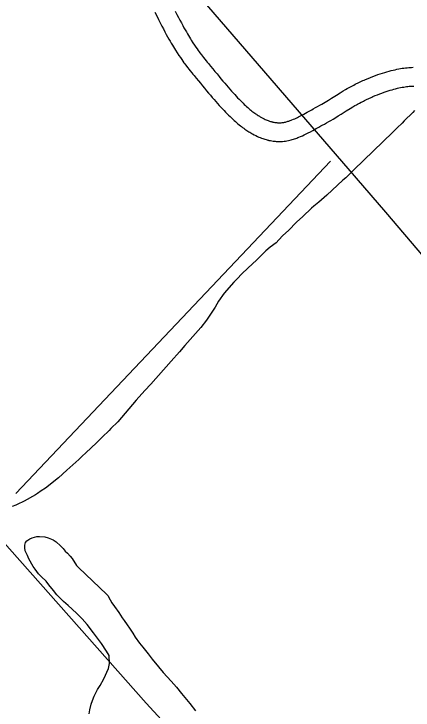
# Model space of a CAD drawing. Extents: x 3392644 to 3430565, y 576657 to 602123.
# Drawn here: x 3397866 to 3398506, y 597053 to 598169 of the extents above; entities that cross this region are included whole.
import ezdxf

# ---------------------------------------------------------------- set-up
doc = ezdxf.new("R2010")
doc.units = 0
for name, color, linetype in [('V-ROAD-CNTR', 7, 'Continuous'), ('V-SITE-VEGE', 7, 'Continuous'), ('V-TOPO-SHOR', 7, 'Continuous')]:
    doc.layers.add(name, color=color, linetype=linetype)

msp = doc.modelspace()

# ---------------------------------------------------------------- linework, layer by layer
at = {"layer": 'V-ROAD-CNTR'}
for points in [[(3398091.6, 598172.2), (3398094.6, 598166.2), (3398097.5, 598160.4), (3398100.2, 598155.1), (3398102.8, 598150), (3398105.2, 598145.3), (3398107.6, 598140.8), (3398109.8, 598136.6), (3398112, 598132.7), (3398114, 598129), (3398116, 598125.6), (3398117.9, 598122.4), (3398119.6, 598119.4), (3398121.3, 598116.5), (3398122.9, 598113.9), (3398124.5, 598111.4), (3398127.4, 598106.8), (3398130.1, 598102.8), (3398132.4, 598099.3), (3398134.6, 598096.2), (3398136.5, 598093.5), (3398138.1, 598091.2), (3398139.7, 598089.1), (3398142.3, 598085.6), (3398144.3, 598083), (3398145.9, 598081), (3398148.3, 598078), (3398150.7, 598075.1), (3398152.5, 598072.9), (3398154.3, 598070.8), (3398157.8, 598066.5), (3398161.3, 598062.3), (3398164.7, 598058.2), (3398168, 598054.1), (3398171.2, 598050.2), (3398174.4, 598046.3), (3398177.5, 598042.6), (3398180.5, 598039), (3398183.5, 598035.5), (3398186.4, 598032.1), (3398189.3, 598028.8), (3398192, 598025.7), (3398194.8, 598022.6), (3398197.4, 598019.7), (3398200, 598017), (3398202.5, 598014.3), (3398205, 598011.7), (3398207.4, 598009.3), (3398209.8, 598006.9), (3398212.1, 598004.7), (3398214.3, 598002.6), (3398216.5, 598000.5), (3398218.6, 597998.6), (3398220.7, 597996.7), (3398222.8, 597995), (3398224.8, 597993.3), (3398226.7, 597991.7), (3398228.6, 597990.2), (3398230.4, 597988.7), (3398232.2, 597987.4), (3398234, 597986.1), (3398235.7, 597984.8), (3398237.4, 597983.7), (3398239, 597982.6), (3398240.6, 597981.5), (3398242.2, 597980.5), (3398243.7, 597979.6), (3398245.2, 597978.7), (3398246.6, 597977.8), (3398248.1, 597977), (3398250.8, 597975.6), (3398253.4, 597974.2), (3398255.9, 597973.1), (3398258.2, 597972), (3398260.4, 597971.1), (3398262.5, 597970.3), (3398264.5, 597969.6), (3398266.4, 597968.9), (3398268.1, 597968.4), (3398269.8, 597967.9), (3398271.4, 597967.5), (3398272.9, 597967.1), (3398274.2, 597966.8)], [(3398124.3, 598173.9), (3398126.9, 598168.6), (3398129.4, 598163.7), (3398131.8, 598159.2), (3398134.1, 598154.9), (3398136.2, 598150.9), (3398138.2, 598147.2), (3398140.2, 598143.8), (3398142, 598140.5), (3398143.7, 598137.5), (3398145.4, 598134.7), (3398147, 598132.1), (3398148.5, 598129.6), (3398149.9, 598127.4), (3398152.6, 598123.1), (3398155, 598119.4), (3398157.2, 598116.2), (3398159.1, 598113.4), (3398160.9, 598111), (3398162.4, 598108.8), (3398163.7, 598107), (3398166.2, 598103.8), (3398168, 598101.4), (3398169.4, 598099.7), (3398171.5, 598097), (3398173.7, 598094.3), (3398175.6, 598092.1), (3398177.4, 598090), (3398181, 598085.6), (3398184.5, 598081.4), (3398187.9, 598077.2), (3398191.2, 598073.2), (3398194.4, 598069.3), (3398197.5, 598065.5), (3398200.5, 598061.8), (3398203.5, 598058.3), (3398206.3, 598054.9), (3398209.1, 598051.7), (3398211.8, 598048.6), (3398214.5, 598045.6), (3398217, 598042.8), (3398219.5, 598040.1), (3398221.9, 598037.5), (3398224.2, 598035), (3398226.5, 598032.7), (3398228.7, 598030.4), (3398230.8, 598028.3), (3398232.9, 598026.3), (3398234.9, 598024.4), (3398236.8, 598022.6), (3398238.7, 598020.9), (3398240.5, 598019.3), (3398242.2, 598017.8), (3398243.9, 598016.3), (3398245.6, 598015), (3398247.2, 598013.7), (3398248.7, 598012.5), (3398250.2, 598011.4), (3398251.6, 598010.3), (3398253, 598009.3), (3398254.4, 598008.4), (3398255.7, 598007.5), (3398257, 598006.7), (3398258.2, 598005.9), (3398259.3, 598005.2), (3398260.5, 598004.5), (3398261.6, 598003.8), (3398262.6, 598003.3), (3398264.7, 598002.1), (3398266.6, 598001.2), (3398268.4, 598000.3), (3398270, 597999.6), (3398271.6, 597998.9), (3398273, 597998.4), (3398274.4, 597997.9), (3398275.6, 597997.5), (3398276.8, 597997.1), (3398277.9, 597996.8), (3398278.9, 597996.5), (3398279.9, 597996.3), (3398280.9, 597996)], [(3398280.5, 597996.1), (3398282.5, 597995.7), (3398283.9, 597995.5), (3398285.2, 597995.3), (3398286.3, 597995.2), (3398287.3, 597995.1), (3398288, 597995), (3398289.6, 597994.9), (3398290.7, 597994.9), (3398291.5, 597994.9), (3398292.8, 597994.9), (3398294, 597995), (3398295.4, 597995.1), (3398296.8, 597995.3), (3398298.2, 597995.5), (3398299.5, 597995.8), (3398300.9, 597996.1), (3398302.3, 597996.4), (3398303.6, 597996.8), (3398304.9, 597997.2), (3398306.2, 597997.6), (3398307.5, 597998.1), (3398308.7, 597998.5), (3398310, 597999), (3398311.1, 597999.4), (3398313.6, 598000.4), (3398315.8, 598001.4), (3398318, 598002.4), (3398320, 598003.4), (3398322, 598004.4), (3398323.8, 598005.3), (3398327.3, 598007.1), (3398330.3, 598008.8), (3398335.8, 598011.8), (3398339.9, 598014.1), (3398343, 598015.8), (3398345.4, 598017.1), (3398348.9, 598019.1), (3398352.4, 598021), (3398355.8, 598022.9), (3398359, 598024.7), (3398361.9, 598026.4), (3398364.6, 598028), (3398369.9, 598031.2), (3398374.5, 598034.1), (3398382.6, 598039.2), (3398388.8, 598043.1), (3398393.5, 598046), (3398397.1, 598048.2), (3398399.9, 598049.7), (3398402, 598050.9), (3398405.1, 598052.7), (3398408.3, 598054.3), (3398410.4, 598055.4), (3398412.5, 598056.5), (3398414.6, 598057.6), (3398416.7, 598058.6), (3398418.8, 598059.6), (3398420.9, 598060.6), (3398423, 598061.6), (3398425.1, 598062.5), (3398427.1, 598063.4), (3398429.2, 598064.3), (3398433.3, 598066.1), (3398437.4, 598067.7), (3398441.3, 598069.3), (3398445.2, 598070.7), (3398449.1, 598072.1), (3398452.8, 598073.4), (3398456.5, 598074.6), (3398460.1, 598075.7), (3398463.6, 598076.7), (3398467, 598077.6), (3398470.3, 598078.5), (3398473.5, 598079.3), (3398476.6, 598080), (3398479.7, 598080.6), (3398482.7, 598081.2), (3398485.5, 598081.7), (3398488.3, 598082.2), (3398491, 598082.5), (3398493.6, 598082.9), (3398496.2, 598083.2), (3398498.6, 598083.4), (3398501, 598083.6), (3398503.3, 598083.7), (3398505.5, 598083.8)], [(3398274.5, 597966.7), (3398276.9, 597966.2), (3398279.3, 597965.8), (3398281.3, 597965.5), (3398283.1, 597965.3), (3398284.7, 597965.2), (3398286.2, 597965.1), (3398288.6, 597965), (3398290.4, 597964.9), (3398291.9, 597964.9), (3398293.9, 597965), (3398296.1, 597965.1), (3398298.6, 597965.3), (3398301, 597965.6), (3398303.4, 597966), (3398305.7, 597966.4), (3398307.8, 597966.9), (3398309.9, 597967.4), (3398311.9, 597968), (3398313.8, 597968.5), (3398315.6, 597969.1), (3398317.4, 597969.7), (3398319.1, 597970.4), (3398320.7, 597971), (3398322.4, 597971.6), (3398325.3, 597972.8), (3398328.1, 597974.1), (3398330.7, 597975.3), (3398333.2, 597976.4), (3398335.4, 597977.5), (3398337.5, 597978.6), (3398341.3, 597980.6), (3398344.7, 597982.4), (3398350.4, 597985.6), (3398354.6, 597987.9), (3398357.7, 597989.7), (3398360, 597990.9), (3398363.3, 597992.8), (3398366.7, 597994.6), (3398370.4, 597996.7), (3398373.9, 597998.7), (3398377.2, 598000.6), (3398380.2, 598002.4), (3398385.7, 598005.8), (3398390.4, 598008.7), (3398398.5, 598013.8), (3398404.5, 598017.6), (3398409, 598020.3), (3398412.3, 598022.3), (3398414.8, 598023.7), (3398416.6, 598024.7), (3398419.4, 598026.3), (3398422.2, 598027.8), (3398424.1, 598028.7), (3398426, 598029.7), (3398427.9, 598030.7), (3398429.8, 598031.6), (3398431.7, 598032.5), (3398433.6, 598033.4), (3398435.5, 598034.3), (3398437.4, 598035.1), (3398439.3, 598036), (3398441.1, 598036.8), (3398444.8, 598038.4), (3398448.5, 598039.8), (3398452.1, 598041.2), (3398455.6, 598042.6), (3398459, 598043.8), (3398462.3, 598044.9), (3398465.6, 598046), (3398468.7, 598046.9), (3398471.8, 598047.8), (3398474.7, 598048.7), (3398477.6, 598049.4), (3398480.4, 598050.1), (3398483, 598050.7), (3398485.6, 598051.2), (3398488.1, 598051.7), (3398490.5, 598052.1), (3398492.8, 598052.5), (3398495, 598052.8), (3398497.2, 598053.1), (3398499.2, 598053.3), (3398501.2, 598053.5), (3398503.1, 598053.7), (3398504.9, 598053.8), (3398506.8, 598053.8)]]:
    msp.add_lwpolyline(points, dxfattribs=at)
at = {"layer": 'V-SITE-VEGE'}
for p, q in [((3398505.1, 598011.4), (3398491.5, 597998)), ((3398507.9, 598014.6), (3398505.1, 598011.4)), ((3398491.5, 597998), (3398488.1, 597994.3)), ((3398480.1, 597986.8), (3398473.3, 597980)), ((3398488.1, 597994.3), (3398480.1, 597986.8)), ((3398473.3, 597980), (3398410.6, 597919.3)), ((3398410.6, 597919.3), (3398397.5, 597906.6)), ((3398397.5, 597906.6), (3398393.1, 597902.7)), ((3398393.1, 597902.7), (3398375.9, 597886.7)), ((3398375.9, 597886.7), (3398367.1, 597878.6)), ((3398367.1, 597878.6), (3398354.3, 597867.7)), ((3398354.3, 597867.7), (3398346.3, 597861.2)), ((3398342.9, 597857.9), (3398328.6, 597844.6)), ((3398346.3, 597861.2), (3398342.9, 597857.9)), ((3398328.6, 597844.6), (3398318.7, 597835.3)), ((3398318.7, 597835.3), (3398305.7, 597822.1)), ((3398305.7, 597822.1), (3398296.8, 597814)), ((3398290.3, 597807.3), (3398286.1, 597802.6)), ((3398296.8, 597814), (3398290.3, 597807.3)), ((3398276.5, 597795.6), (3398269.7, 597789.4)), ((3398286.1, 597802.6), (3398276.5, 597795.6)), ((3398269.7, 597789.4), (3398255.1, 597774.9)), ((3398255.1, 597774.9), (3398240.8, 597761.9)), ((3398240.8, 597761.9), (3398230.9, 597752.5)), ((3398230.9, 597752.5), (3398223.4, 597744.8)), ((3398217.9, 597739.3), (3398202.8, 597721.9)), ((3398223.4, 597744.8), (3398217.9, 597739.3)), ((3398202.8, 597721.9), (3398193.7, 597708.7)), ((3398193.7, 597708.7), (3398188.2, 597699.3)), ((3398188.2, 597699.3), (3398174.2, 597678.6)), ((3398174.2, 597678.6), (3398165, 597666.4)), ((3398165, 597666.4), (3398139.5, 597637.6)), ((3398131.2, 597627.7), (3398117.9, 597612.7)), ((3398139.5, 597637.6), (3398131.2, 597627.7)), ((3398117.9, 597612.7), (3398085.1, 597575.8)), ((3398085.1, 597575.8), (3398075.4, 597565.7)), ((3398075.4, 597565.7), (3398061.6, 597550.4)), ((3398061.6, 597550.4), (3398032, 597515.6)), ((3398020.8, 597504.7), (3398018.2, 597501.6)), ((3398032, 597515.6), (3398020.8, 597504.7)), ((3398018.2, 597501.6), (3398007.2, 597491)), ((3398007.2, 597491), (3397997.9, 597481.6)), ((3397997.9, 597481.6), (3397980.7, 597465.5)), ((3397975.2, 597460.6), (3397969.5, 597455.2)), ((3397980.7, 597465.5), (3397975.2, 597460.6)), ((3397969.5, 597455.2), (3397950.5, 597438)), ((3397950.5, 597438), (3397937.2, 597425.8)), ((3397937.2, 597425.8), (3397916.1, 597409.2)), ((3397909.3, 597404.8), (3397903.1, 597400.4)), ((3397916.1, 597409.2), (3397909.3, 597404.8)), ((3397900, 597398.4), (3397881.8, 597388)), ((3397903.1, 597400.4), (3397900, 597398.4)), ((3397868.8, 597382), (3397862.5, 597379.5)), ((3397870.6, 597383.1), (3397868.8, 597382)), ((3397881.8, 597388), (3397870.6, 597383.1)), ((3397886.1, 597324.6), (3397891.2, 597327.6)), ((3397891.2, 597327.6), (3397895, 597329.4)), ((3397895, 597329.4), (3397902, 597331.4)), ((3397902, 597331.4), (3397906.7, 597331.5)), ((3397906.7, 597331.5), (3397915.2, 597331)), ((3397915.2, 597331), (3397920.5, 597329.6)), ((3397920.5, 597329.6), (3397928.5, 597326.3)), ((3397928.5, 597326.3), (3397933, 597323.2)), ((3397882.9, 597313.2), (3397883.2, 597317.5)), ((3397883.2, 597317.5), (3397884, 597321.8)), ((3397884, 597321.8), (3397886.1, 597324.6)), ((3397933, 597323.2), (3397940.1, 597316.7)), ((3397940.1, 597316.7), (3397944.5, 597312.1)), ((3397883.8, 597308.5), (3397882.9, 597313.2)), ((3397887.1, 597300.9), (3397883.8, 597308.5)), ((3397944.5, 597312.1), (3397947.7, 597308.3)), ((3397947.7, 597308.3), (3397951.2, 597304.9)), ((3397951.2, 597304.9), (3397955.8, 597299.9)), ((3397889.5, 597295.6), (3397887.1, 597300.9)), ((3397896.5, 597283.6), (3397889.5, 597295.6)), ((3397955.8, 597299.9), (3397958.8, 597296.1)), ((3397958.8, 597296.1), (3397965.6, 597285.3)), ((3397899.8, 597279.2), (3397896.5, 597283.6)), ((3397965.6, 597285.3), (3397969.7, 597281.6)), ((3397969.7, 597281.6), (3398014, 597239.4)), ((3397905, 597271.8), (3397899.8, 597279.2)), ((3397909.6, 597267), (3397905, 597271.8)), ((3397917, 597259.8), (3397909.6, 597267)), ((3397921.5, 597253.9), (3397917, 597259.8)), ((3397928.9, 597244.9), (3397921.5, 597253.9)), ((3397934.4, 597237.9), (3397928.9, 597244.9)), ((3397944.8, 597227.4), (3397934.4, 597237.9)), ((3398014, 597239.4), (3398016.2, 597236.9)), ((3398016.2, 597236.9), (3398020, 597229.9)), ((3397952.7, 597220.8), (3397944.8, 597227.4)), ((3398020, 597229.9), (3398022.6, 597225.5)), ((3397966.1, 597208.8), (3397952.7, 597220.8)), ((3398022.6, 597225.5), (3398026.7, 597219.2)), ((3398026.7, 597219.2), (3398033.7, 597209.7)), ((3397975, 597199.6), (3397966.1, 597208.8)), ((3398033.7, 597209.7), (3398038.9, 597201)), ((3397982.9, 597190.3), (3397975, 597199.6)), ((3398038.9, 597201), (3398042.2, 597196.8)), ((3398042.2, 597196.8), (3398047, 597190.1)), ((3397993.3, 597177.3), (3397982.9, 597190.3)), ((3398047, 597190.1), (3398050.7, 597184.6)), ((3398050.7, 597184.6), (3398056, 597176.4)), ((3398006.1, 597160.2), (3397993.3, 597177.3)), ((3398056, 597176.4), (3398060.1, 597170.2)), ((3398060.1, 597170.2), (3398066.9, 597160.8)), ((3398014.2, 597148), (3398006.1, 597160.2)), ((3398066.9, 597160.8), (3398072.1, 597154.2)), ((3398018, 597140.6), (3398014.2, 597148)), ((3398072.1, 597154.2), (3398080.6, 597143.3)), ((3398019, 597128.2), (3398018, 597140.6)), ((3398080.6, 597143.3), (3398087.1, 597135.1)), ((3398017.4, 597120.1), (3398019, 597128.2)), ((3398087.1, 597135.1), (3398097.5, 597122.7)), ((3398009.6, 597103.2), (3398017.4, 597120.1)), ((3398097.5, 597122.7), (3398105.1, 597113.4)), ((3398003.6, 597092.8), (3398009.6, 597103.2)), ((3398105.1, 597113.4), (3398117.5, 597099.5)), ((3397999.8, 597086.2), (3398003.6, 597092.8)), ((3398117.5, 597099.5), (3398126.2, 597090.3)), ((3397994.3, 597075.4), (3397999.8, 597086.2)), ((3398126.2, 597090.3), (3398134.4, 597079.8)), ((3397991.6, 597068.8), (3397994.3, 597075.4)), ((3398134.4, 597079.8), (3398147.7, 597063.8)), ((3397987.1, 597053.6), (3397989.6, 597063)), ((3397989.6, 597063), (3397991.6, 597068.8)), ((3398147.7, 597063.8), (3398156.8, 597052.2)), ((3397986, 597047.4), (3397987.1, 597053.6))]:
    msp.add_line(p, q, dxfattribs=at)
at = {"layer": 'V-TOPO-SHOR'}
for p, q in [((3398414.8, 597906.3), (3396749.4, 599834.1)), ((3397868.5, 597400.5), (3398373.4, 597933.3))]:
    msp.add_line(p, q, dxfattribs=at)
for points in [[(3398722.5, 595266.6), (3398840.3, 595346.3), (3399014.1, 595460.2), (3399158.4, 595552.5), (3399318.9, 595664.3), (3399325.1, 595673), (3399324.5, 595684.4), (3399313.6, 595705.1), (3399118.2, 595911.4), (3399003.8, 596033.4), (3398864.5, 596194.3), (3398691.7, 596391.9), (3398478.9, 596624.7), (3398310.9, 596810.3), (3398077.8, 597064.4), (3397829, 597344.5), (3397549.5, 597645.1), (3397383.4, 597836.9), (3397294.7, 597928.7), (3397160.2, 598085.3)], [(3399322.4, 596556.9), (3399176.9, 596725.7), (3399039.2, 596878.2), (3398874.6, 597058.8), (3398774.9, 597170.6), (3398770.1, 597177.9), (3398768.8, 597181.9), (3398770.3, 597189.4), (3398780.4, 597197.8), (3398881.4, 597254.5), (3398931.3, 597283.2), (3398938.3, 597288.8), (3398940.1, 597294.3), (3398932.5, 597307.6), (3398859.9, 597391), (3398750.9, 597519.5), (3398583.5, 597708.4), (3398462, 597851.6), (3398414.8, 597906.3)]]:
    msp.add_lwpolyline(points, dxfattribs=at)

doc.saveas('drawing.dxf')
